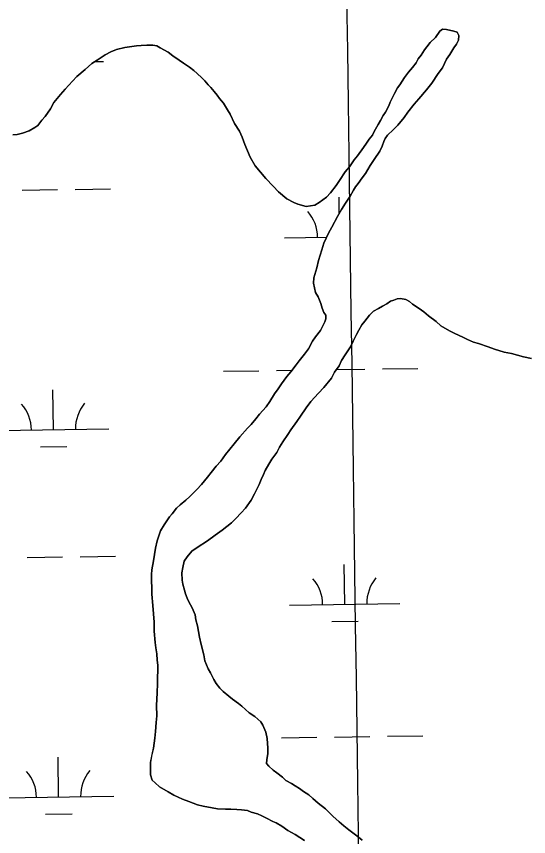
# Model space of a CAD drawing. Extents: x 3767014 to 3805179, y 361544 to 387384.
# Drawn here: x 3784085 to 3784549, y 375146 to 375888 of the extents above; entities that cross this region are included whole.
import ezdxf

# ---------------------------------------------------------------- set-up
doc = ezdxf.new("R2010")
doc.units = 0
for name, color, linetype in [('V-GRID-MAJR', 7, 'Continuous'), ('V-TOPO-SHOR', 7, 'Continuous'), ('V-WETL-SWMP', 7, 'Continuous')]:
    doc.layers.add(name, color=color, linetype=linetype)

msp = doc.modelspace()

# ---------------------------------------------------------------- linework, layer by layer
at = {"layer": 'V-GRID-MAJR'}
msp.add_spline([(3784505.154, 367149.462), (3784421.458, 373206.305), (3784337.716, 379266.522), (3784253.973, 385326.739), (3784253.926, 385330.111)], degree=3, dxfattribs=at)
at = {"layer": 'V-TOPO-SHOR'}
for points in [[(3784439.195, 375801.683), (3784445.057, 375808.863), (3784449.126, 375813.803), (3784456.04, 375822.06), (3784460.918, 375827.848), (3784466.827, 375836.841), (3784470.583, 375841.869), (3784474.333, 375849.735), (3784477.198, 375853.839), (3784480.905, 375860.051), (3784483.352, 375863.299), (3784485.019, 375866.803), (3784485.525, 375871.126), (3784484.026, 375874.082), (3784480.901, 375875.188), (3784474.234, 375876.541), (3784470.7, 375877.027), (3784468.281, 375874.96), (3784464.193, 375869.312), (3784459.343, 375864.706), (3784456.486, 375860.837), (3784454.445, 375858.13), (3784451.172, 375853.485), (3784448.716, 375849.999), (3784446.656, 375846.505), (3784443.394, 375842.254), (3784439.738, 375838.01), (3784436.06, 375832.98), (3784431.947, 375826.386), (3784429.907, 375823.678), (3784427.02, 375818.63), (3784425.756, 375815.509), (3784423.272, 375810.841), (3784421.998, 375807.327), (3784419.098, 375801.883), (3784417.048, 375798.783), (3784414.562, 375794.115), (3784412.501, 375790.622), (3784410.028, 375786.349), (3784408.381, 375783.634), (3784407.128, 375780.906), (3784404.279, 375777.43), (3784401.813, 375773.553), (3784398.956, 375769.685), (3784393.641, 375762.333), (3784390.782, 375758.464), (3784386.287, 375752.273), (3784382.619, 375747.636), (3784377.296, 375739.891), (3784374.419, 375735.233), (3784369.125, 375728.67), (3784365.477, 375724.821), (3784359.043, 375719.861), (3784355.043, 375717.6), (3784351.084, 375716.914), (3784347.123, 375716.228), (3784339.691, 375718.389), (3784336.187, 375720.056), (3784329.57, 375723.38), (3784322.238, 375729.481), (3784317.249, 375734.734), (3784310.724, 375741.603), (3784301.17, 375753.28), (3784296.636, 375760.887), (3784291.809, 375772.441), (3784289.222, 375779.208), (3784286.992, 375784.392), (3784282.447, 375791.603), (3784278.327, 375799.987), (3784276.066, 375803.987), (3784272.277, 375809.998), (3784268.832, 375814.028), (3784266.551, 375817.239), (3784263.874, 375820.463), (3784260.814, 375824.09), (3784258.512, 375826.513), (3784255.453, 375830.14), (3784252.766, 375832.968), (3784248.522, 375836.624), (3784245.444, 375839.542), (3784241.582, 375842.559), (3784236.154, 375846.165), (3784232.284, 375848.869), (3784226.473, 375852.881), (3784222.218, 375855.985), (3784215.146, 375859.952), (3784212.037, 375861.767), (3784208.431, 375862.49), (3784202.913, 375862.553), (3784197.935, 375862.05), (3784193.753, 375861.921), (3784187.416, 375860.823), (3784183.148, 375860.381), (3784175.611, 375858.525), (3784170.276, 375856.454), (3784165.314, 375853.587), (3784158.101, 375848.963), (3784153.128, 375845.7), (3784147.161, 375840.494), (3784139.501, 375833.91), (3784135.69, 375829.753)], [(3784135.69, 375829.753), (3784128.964, 375822.673), (3784124.737, 375817.735), (3784118.796, 375810.479), (3784115.732, 375804.722), (3784111.058, 375797.826), (3784108.054, 375794.355), (3784104.224, 375789.567), (3784101.654, 375787.74), (3784096.452, 375784.721), (3784090.49, 375782.825), (3784085.493, 375781.612), (3784081.62, 375781.24)], [(3784206.323, 375201.502), (3784206.219, 375209.702), (3784206.301, 375212.934), (3784207.671, 375220.151), (3784209, 375225.871), (3784210.098, 375234.831), (3784210.728, 375240.965), (3784211.331, 375249.069), (3784211.961, 375255.203), (3784211.879, 375264.269), (3784212.107, 375270.02), (3784212.254, 375275.771), (3784212.551, 375284.276), (3784212.68, 375289.24), (3784212.869, 375296.566), (3784212.983, 375301.057), (3784212.312, 375305.569), (3784212.137, 375311.093), (3784211.095, 375316.559), (3784210.515, 375321.539), (3784209.754, 375331.808), (3784209.649, 375340.01), (3784208.457, 375354.94), (3784207.618, 375365.211), (3784207.132, 375383.121), (3784207.634, 375387.284), (3784209.022, 375395.292), (3784210.898, 375406.91), (3784212.254, 375413.654), (3784215.24, 375422.487), (3784218.535, 375427.999), (3784223.457, 375435.361), (3784225.892, 375438.058), (3784229.961, 375443.078), (3784233.195, 375446.15), (3784238.426, 375450.35), (3784242.063, 375453.803), (3784248.133, 375459.956), (3784252.59, 375464.57), (3784257.882, 375471.136), (3784261.144, 375475.387), (3784265.629, 375481.185), (3784270.086, 375485.799), (3784274.175, 375491.607), (3784281.915, 375501.264), (3784287.127, 375507.83), (3784294.189, 375515.69), (3784297.424, 375518.84), (3784301.658, 375524.091), (3784304.994, 375528.105), (3784311.005, 375534.966), (3784314.284, 375539.848), (3784318.482, 375546.758), (3784321.748, 375551.165), (3784325.015, 375555.577), (3784329.687, 375562.472), (3784333.416, 375566.476), (3784338.075, 375572.899), (3784340.928, 375576.532), (3784345.657, 375582.559), (3784349.171, 375587.435), (3784353.052, 375594.274), (3784355.6, 375598.306), (3784360.241, 375604.02), (3784363.988, 375611.809), (3784365.086, 375614.618), (3784365.01, 375617.852), (3784363.184, 375620.343), (3784361.627, 375624.246), (3784360.556, 375628.531), (3784359.292, 375631.48), (3784358.027, 375634.431), (3784355.684, 375638.353), (3784353.935, 375646.911), (3784354.133, 375651.636), (3784356.892, 375660.791), (3784358.483, 375667.451), (3784361.25, 375676.996), (3784363.063, 375683.022), (3784367.472, 375692.053), (3784370.534, 375697.651), (3784375.435, 375707.379), (3784379.297, 375713.506), (3784382.836, 375719.251), (3784387.102, 375725.761), (3784390, 375731.127), (3784391.968, 375734.072), (3784394.256, 375737.167), (3784397.854, 375742.278), (3784400.953, 375746.219), (3784405.157, 375753.364), (3784408.844, 375758.787), (3784413.767, 375766.308), (3784416.016, 375770.901), (3784417.386, 375775.122), (3784418.719, 375778.006), (3784420.843, 375780.789), (3784425.936, 375785.782), (3784430.223, 375789.929), (3784435.767, 375797.04), (3784439.195, 375801.683)], [(3784432.635, 375632.966), (3784429.473, 375632.653), (3784426.686, 375631.543), (3784423.503, 375630.441), (3784420.292, 375628.16), (3784416.292, 375625.897), (3784412.696, 375624.019), (3784408.293, 375621.373), (3784404.656, 375617.92), (3784400.181, 375612.515), (3784397.725, 375609.032), (3784394.848, 375604.374), (3784392.775, 375600.485), (3784389.857, 375594.255), (3784387.36, 375589.195), (3784382.441, 375581.832), (3784379.158, 375576.792), (3784377.067, 375572.114), (3784372.975, 375566.308), (3784370.075, 375560.865), (3784363.157, 375552.369), (3784358.297, 375547.37), (3784351.399, 375539.666), (3784347.308, 375533.858), (3784341.995, 375526.505), (3784338.71, 375521.465), (3784333.397, 375514.113), (3784330.528, 375509.851), (3784326.023, 375503.265), (3784323.135, 375498.214), (3784320.649, 375493.549), (3784316.153, 375487.358), (3784313.284, 375483.096), (3784309.981, 375477.267), (3784308.709, 375473.753), (3784306.618, 375469.075), (3784304.525, 375464.4), (3784300.373, 375456.228), (3784297.463, 375450.391), (3784292.151, 375443.037), (3784288.493, 375438.796), (3784283.635, 375433.796), (3784279.594, 375429.958), (3784271.138, 375423.081), (3784264.716, 375418.516), (3784257.888, 375413.568), (3784248.664, 375407.498), (3784243.847, 375404.076), (3784239.382, 375399.064), (3784236.916, 375395.188), (3784235.583, 375389.308), (3784234.674, 375384.601), (3784234.895, 375377.894), (3784235.591, 375374.329), (3784237.025, 375368.774), (3784238.127, 375365.592), (3784239.599, 375361.613), (3784241.094, 375358.42), (3784244.105, 375352.825), (3784246.7, 375346.451), (3784247.375, 375342.097), (3784248.809, 375336.541), (3784250.515, 375326.25), (3784252.313, 375319.502), (3784254.443, 375310.382), (3784255.483, 375304.836), (3784258.453, 375297.664), (3784260.724, 375294.057), (3784263.722, 375288.069), (3784265.603, 375284.473), (3784269.035, 375280.049), (3784272.115, 375277.208), (3784277.125, 375272.744), (3784280.61, 375270.288), (3784286.023, 375266.209), (3784289.114, 375263.763), (3784292.194, 375260.925), (3784295.659, 375257.683), (3784300.699, 375254.4), (3784306.092, 375249.532), (3784307.99, 375246.722), (3784310.587, 375240.349), (3784312.008, 375234.399), (3784312.573, 375225.713), (3784312.453, 375220.987), (3784311.513, 375215.097), (3784311.433, 375211.947), (3784313.339, 375209.532), (3784317.188, 375205.885), (3784320.673, 375203.429), (3784325.693, 375199.36), (3784328.773, 375196.521), (3784333.823, 375193.632), (3784337.317, 375191.571), (3784341.196, 375189.105), (3784344.68, 375186.652), (3784349.72, 375183.367), (3784353.183, 375180.125), (3784358.205, 375176.054), (3784364.769, 375170.762), (3784371.304, 375164.286)], [(3784551.069, 375578.674), (3784544.01, 375580.038), (3784533.051, 375583.081), (3784526.385, 375584.435), (3784517.779, 375587.022), (3784511.922, 375589.143), (3784503.326, 375592.123), (3784498.628, 375593.428), (3784493.174, 375595.933), (3784488.894, 375598.013), (3784481.884, 375601.347), (3784476.823, 375603.842), (3784469.057, 375608.378), (3784464.814, 375612.036), (3784457.854, 375617.338), (3784453.613, 375620.996), (3784449.351, 375623.863), (3784443.543, 375627.955), (3784440.848, 375630.39), (3784437.342, 375632.057), (3784432.635, 375632.966)], [(3784345.595, 375142.102), (3784337.377, 375147.439), (3784330.616, 375151.238), (3784325.277, 375155.16), (3784319.913, 375158.136), (3784317.028, 375159.313), (3784311.271, 375162.299), (3784307.073, 375164.616), (3784303.251, 375166.213), (3784297.459, 375167.86), (3784294.184, 375169.283), (3784288.679, 375169.819), (3784284.51, 375170.164), (3784279.082, 375170.618), (3784274.116, 375170.667), (3784267.024, 375170.77), (3784262, 375171.609), (3784253.923, 375173.236), (3784248.907, 375174.468), (3784240.867, 375177.514), (3784235.405, 375179.703), (3784227.532, 375183.217), (3784222.246, 375186.113), (3784214.482, 375190.805), (3784210.472, 375194.299), (3784207.781, 375196.892), (3784206.323, 375201.502)], [(3784371.304, 375164.286), (3784377.079, 375159.012), (3784381.323, 375155.357), (3784385.957, 375151.689), (3784392.916, 375146.386), (3784397.936, 375142.315)]]:
    msp.add_lwpolyline(points, dxfattribs=at)
at = {"layer": 'V-WETL-SWMP'}
for p, q in [((3784155.864, 375847.496), (3784163.85, 375847.607)), ((3784090.053, 375731.139), (3784122.05, 375731.583)), ((3784138.048, 375731.805), (3784170.045, 375732.25)), ((3784377.215, 375710.202), (3784377.014, 375724.694)), ((3784327.519, 375688.003), (3784365.754, 375688.534)), ((3784272.348, 375567.154), (3784304.345, 375567.598)), ((3784320.343, 375567.821), (3784334.534, 375568.018)), ((3784374.572, 375568.574), (3784400.336, 375568.932)), ((3784416.334, 375569.154), (3784448.331, 375569.599)), ((3784118.476, 375514.27), (3784117.976, 375550.266)), ((3784068.481, 375513.575), (3784168.471, 375514.964)), ((3784106.691, 375498.673), (3784130.689, 375499.007)), ((3784094.673, 375398.496), (3784126.67, 375398.94)), ((3784142.669, 375399.162), (3784174.666, 375399.607)), ((3784382.135, 375356.055), (3784381.635, 375392.051)), ((3784332.14, 375355.36), (3784432.13, 375356.749)), ((3784370.35, 375340.458), (3784394.348, 375340.792)), ((3784324.964, 375235.178), (3784356.961, 375235.622)), ((3784372.96, 375235.844), (3784404.957, 375236.289)), ((3784420.955, 375236.511), (3784452.952, 375236.956)), ((3784123.097, 375181.627), (3784122.596, 375217.623)), ((3784073.101, 375180.932), (3784173.092, 375182.321)), ((3784111.312, 375166.03), (3784135.31, 375166.364))]:
    msp.add_line(p, q, dxfattribs=at)
for points in [[(3784081.621, 375781.24), (3784085.493, 375781.613), (3784090.491, 375782.825), (3784096.453, 375784.721), (3784101.655, 375787.741), (3784104.225, 375789.567), (3784108.053, 375794.356), (3784111.059, 375797.826), (3784115.731, 375804.723), (3784118.796, 375810.478), (3784124.737, 375817.735), (3784128.964, 375822.672), (3784135.689, 375829.752), (3784139.502, 375833.911), (3784147.161, 375840.494), (3784153.128, 375845.701), (3784158.1, 375848.963), (3784165.314, 375853.587), (3784170.276, 375856.455), (3784175.611, 375858.525), (3784183.149, 375860.381), (3784187.417, 375860.823), (3784193.752, 375861.921), (3784197.934, 375862.05), (3784202.914, 375862.553), (3784208.43, 375862.489), (3784212.038, 375861.766), (3784215.145, 375859.952), (3784222.217, 375855.985), (3784226.473, 375852.88), (3784232.283, 375848.868), (3784236.155, 375846.166), (3784241.581, 375842.558), (3784245.445, 375839.542), (3784248.523, 375836.624), (3784252.765, 375832.968), (3784255.452, 375830.139), (3784258.512, 375826.513), (3784260.815, 375824.089), (3784263.875, 375820.462), (3784266.551, 375817.24), (3784268.833, 375814.028), (3784272.277, 375809.997), (3784276.065, 375803.987), (3784278.327, 375799.987), (3784282.447, 375791.603), (3784286.992, 375784.391), (3784289.223, 375779.209), (3784291.808, 375772.442), (3784296.635, 375760.886), (3784301.17, 375753.28), (3784310.724, 375741.603), (3784317.248, 375734.734), (3784322.238, 375729.481), (3784329.57, 375723.38), (3784336.186, 375720.056), (3784339.69, 375718.389), (3784347.124, 375716.227), (3784351.084, 375716.914), (3784355.043, 375717.6), (3784359.043, 375719.862), (3784365.478, 375724.821), (3784369.124, 375728.669), (3784374.418, 375735.234), (3784377.297, 375739.89), (3784382.62, 375747.637), (3784386.287, 375752.272), (3784390.782, 375758.464), (3784393.641, 375762.332), (3784398.955, 375769.685), (3784401.814, 375773.553), (3784404.279, 375777.431), (3784407.127, 375780.906), (3784408.38, 375783.633), (3784410.027, 375786.35), (3784412.502, 375790.622), (3784414.562, 375794.116), (3784417.048, 375798.783), (3784419.098, 375801.883), (3784421.998, 375807.327), (3784423.271, 375810.842), (3784425.756, 375815.508), (3784427.019, 375818.629), (3784429.908, 375823.679), (3784431.948, 375826.386), (3784436.06, 375832.981), (3784439.737, 375838.011), (3784443.394, 375842.253), (3784446.657, 375846.505), (3784448.717, 375850), (3784451.172, 375853.484), (3784454.445, 375858.13), (3784456.486, 375860.837), (3784459.344, 375864.705), (3784464.193, 375869.311), (3784468.28, 375874.96), (3784470.699, 375877.027), (3784474.234, 375876.542), (3784480.9, 375875.188), (3784484.025, 375874.082)], [(3784484.025, 375874.082), (3784485.526, 375871.127), (3784485.02, 375866.804), (3784483.353, 375863.299), (3784480.905, 375860.051), (3784477.197, 375853.839), (3784474.332, 375849.735), (3784470.582, 375841.869), (3784466.826, 375836.841), (3784460.919, 375827.848), (3784456.04, 375822.061), (3784449.126, 375813.803), (3784445.057, 375808.863), (3784439.196, 375801.682), (3784435.766, 375797.04), (3784430.222, 375789.929), (3784425.937, 375785.782), (3784420.842, 375780.789), (3784418.72, 375778.006), (3784417.385, 375775.123), (3784416.015, 375770.901), (3784413.768, 375766.308), (3784408.844, 375758.787), (3784405.157, 375753.364), (3784400.953, 375746.219), (3784397.855, 375742.278), (3784394.255, 375737.167), (3784391.968, 375734.073), (3784390, 375731.128), (3784387.103, 375725.762), (3784382.836, 375719.25), (3784379.298, 375713.507), (3784375.435, 375707.378), (3784370.534, 375697.65), (3784367.473, 375692.053), (3784363.062, 375683.021), (3784361.251, 375676.997), (3784358.483, 375667.451), (3784356.892, 375660.79), (3784354.134, 375651.637), (3784353.934, 375646.912), (3784355.684, 375638.353), (3784358.027, 375634.43), (3784359.292, 375631.48), (3784360.556, 375628.531), (3784361.628, 375624.246), (3784363.183, 375620.343), (3784365.011, 375617.852), (3784365.086, 375614.618), (3784363.989, 375611.808), (3784360.241, 375604.021), (3784355.6, 375598.306), (3784353.052, 375594.273), (3784349.171, 375587.435), (3784345.656, 375582.559), (3784340.928, 375576.531), (3784338.075, 375572.899), (3784333.416, 375566.476), (3784329.687, 375562.472), (3784325.016, 375555.576), (3784321.749, 375551.166), (3784318.482, 375546.757), (3784314.284, 375539.848), (3784311.004, 375534.966), (3784304.994, 375528.104), (3784301.658, 375524.09), (3784297.424, 375518.839), (3784294.189, 375515.689), (3784287.128, 375507.83), (3784281.914, 375501.263), (3784274.176, 375491.608), (3784270.085, 375485.8), (3784265.63, 375481.185), (3784261.145, 375475.387), (3784257.882, 375471.135), (3784252.589, 375464.57), (3784248.134, 375459.955), (3784242.063, 375453.804), (3784238.426, 375450.35), (3784233.194, 375446.149), (3784229.961, 375443.078), (3784225.891, 375438.059), (3784223.456, 375435.362), (3784218.536, 375427.999), (3784215.241, 375422.487), (3784212.255, 375413.655), (3784210.899, 375406.91), (3784209.023, 375395.291), (3784207.634, 375387.285), (3784207.133, 375383.12), (3784207.618, 375365.211), (3784208.458, 375354.941), (3784209.65, 375340.01), (3784209.754, 375331.809), (3784210.515, 375321.54), (3784211.096, 375316.559), (3784212.138, 375311.092), (3784212.312, 375305.569), (3784212.984, 375301.058), (3784212.868, 375296.567), (3784212.68, 375289.241)], [(3784371.303, 375164.286), (3784364.769, 375170.761), (3784358.204, 375176.054), (3784353.184, 375180.125), (3784349.72, 375183.368), (3784344.68, 375186.651), (3784341.196, 375189.106), (3784337.317, 375191.571), (3784333.823, 375193.632), (3784328.773, 375196.521), (3784325.692, 375199.359), (3784320.673, 375203.43), (3784317.188, 375205.885), (3784313.34, 375209.532), (3784311.432, 375211.946), (3784311.513, 375215.097), (3784312.453, 375220.986), (3784312.574, 375225.713), (3784312.009, 375234.399), (3784310.586, 375240.349), (3784307.99, 375246.722), (3784306.092, 375249.531), (3784300.699, 375254.399), (3784295.659, 375257.683), (3784292.194, 375260.925), (3784289.114, 375263.764), (3784286.023, 375266.208), (3784280.61, 375270.289), (3784277.125, 375272.744), (3784272.116, 375277.209), (3784269.036, 375280.048), (3784265.602, 375284.472), (3784263.723, 375288.068), (3784260.724, 375294.058), (3784258.452, 375297.664), (3784255.483, 375304.836), (3784254.443, 375310.381), (3784252.313, 375319.502), (3784250.515, 375326.249), (3784248.809, 375336.542), (3784247.376, 375342.097), (3784246.699, 375346.451), (3784244.104, 375352.824), (3784241.094, 375358.42), (3784239.6, 375361.612), (3784238.126, 375365.592), (3784237.025, 375368.774), (3784235.591, 375374.329), (3784234.894, 375377.895), (3784234.673, 375384.601), (3784235.582, 375389.308), (3784236.916, 375395.187), (3784239.381, 375399.065), (3784243.846, 375404.075), (3784248.664, 375407.498), (3784257.887, 375413.568), (3784264.715, 375418.516), (3784271.139, 375423.081), (3784279.594, 375429.959), (3784283.635, 375433.797), (3784288.493, 375438.796), (3784292.15, 375443.038), (3784297.464, 375450.391), (3784300.373, 375456.229), (3784304.525, 375464.4), (3784306.617, 375469.076), (3784308.708, 375473.752), (3784309.981, 375477.267), (3784313.284, 375483.095), (3784316.153, 375487.357), (3784320.648, 375493.548), (3784323.134, 375498.215), (3784326.023, 375503.265), (3784330.528, 375509.85), (3784333.397, 375514.112), (3784338.711, 375521.465), (3784341.994, 375526.505), (3784347.307, 375533.857), (3784351.399, 375539.665), (3784358.298, 375547.371), (3784363.157, 375552.37), (3784370.076, 375560.864), (3784372.976, 375566.308), (3784377.067, 375572.115), (3784379.158, 375576.792), (3784382.441, 375581.832), (3784387.361, 375589.195), (3784389.856, 375594.255), (3784392.776, 375600.486), (3784394.847, 375604.375), (3784397.726, 375609.031), (3784400.181, 375612.516), (3784404.656, 375617.919), (3784408.292, 375621.373), (3784412.696, 375624.019), (3784416.292, 375625.897), (3784420.292, 375628.16), (3784423.504, 375630.442), (3784426.686, 375631.543), (3784429.474, 375632.653), (3784432.636, 375632.966)], [(3784432.636, 375632.966), (3784437.342, 375632.057), (3784440.847, 375630.39), (3784443.544, 375627.955), (3784449.351, 375623.864), (3784453.613, 375620.995), (3784457.855, 375617.338), (3784464.814, 375612.035), (3784469.056, 375608.378), (3784476.823, 375603.842), (3784481.883, 375601.347), (3784488.893, 375598.013), (3784493.175, 375595.932), (3784498.629, 375593.427), (3784503.326, 375592.123), (3784511.921, 375589.143), (3784517.779, 375587.021), (3784526.385, 375584.435), (3784533.051, 375583.081), (3784544.01, 375580.039), (3784551.07, 375578.675)], [(3784212.68, 375289.241), (3784212.552, 375284.277), (3784212.254, 375275.77), (3784212.106, 375270.019), (3784211.88, 375264.27), (3784211.962, 375255.202), (3784211.331, 375249.069), (3784210.728, 375240.964), (3784210.097, 375234.831), (3784208.999, 375225.872), (3784207.67, 375220.151), (3784206.301, 375212.933), (3784206.218, 375209.703), (3784206.323, 375201.502), (3784207.781, 375196.892), (3784210.473, 375194.3), (3784214.483, 375190.806), (3784222.246, 375186.113), (3784227.532, 375183.218), (3784235.404, 375179.704), (3784240.866, 375177.514), (3784248.908, 375174.469), (3784253.922, 375173.236), (3784262, 375171.609), (3784267.024, 375170.77), (3784274.117, 375170.667), (3784279.082, 375170.618), (3784284.51, 375170.163), (3784288.68, 375169.819), (3784294.184, 375169.283), (3784297.459, 375167.859), (3784303.25, 375166.212), (3784307.072, 375164.615), (3784311.27, 375162.3), (3784317.027, 375159.314), (3784319.914, 375158.136), (3784325.277, 375155.16), (3784330.616, 375151.238), (3784337.376, 375147.438), (3784345.596, 375142.102)], [(3784397.937, 375142.315), (3784392.917, 375146.386), (3784385.958, 375151.689), (3784381.322, 375155.356), (3784377.08, 375159.013), (3784371.303, 375164.286)]]:
    msp.add_lwpolyline(points, dxfattribs=at)
for centre, start, end in [((3784322.27, 375688.405), 0.024037, 41.567696), ((3784063.232, 375513.977), 0.024037, 41.567696), ((3784173.707, 375515.512), 140.024034, 181.567693), ((3784326.891, 375355.762), 0.024037, 41.567696), ((3784437.366, 375357.297), 140.024034, 181.567693), ((3784067.852, 375181.334), 0.024037, 41.567696), ((3784178.328, 375182.869), 140.024034, 181.567693)]:
    msp.add_arc(centre, 35.246, start, end, dxfattribs=at)

doc.saveas('drawing.dxf')
